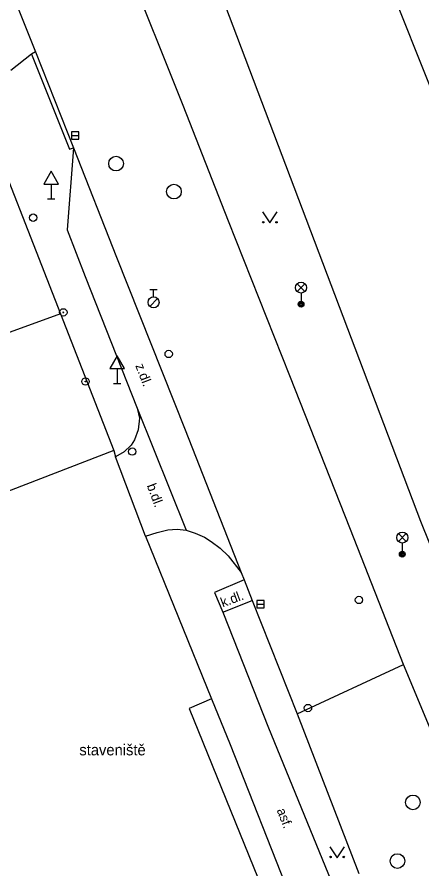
# Model space of a CAD drawing. Extents: x -595546 to -593986, y -1160845 to -1159202.
# Drawn here: x -595498.8 to -595471.2, y -1160447.6 to -1160389.7 of the extents above; entities that cross this region are included whole.
import ezdxf

# ---------------------------------------------------------------- set-up
doc = ezdxf.new("R2010")
doc.units = 0
for name, color, linetype in [('Level 25', 7, 'Continuous'), ('Level 27', 7, 'Continuous'), ('Level 28', 7, 'Continuous'), ('Level 31', 7, 'Continuous'), ('Level 33', 7, 'Continuous'), ('Level 34', 7, 'Continuous'), ('Level 36', 7, 'Continuous'), ('Specificka linie pasportu komunikaci', 7, 'Continuous'), ('TM - budovy zdene_ betonove - VP', 7, 'Continuous'), ('TM - chodniky - VP', 7, 'Continuous'), ('TM - komunikace - VP', 7, 'Continuous'), ('TM - letecke snimky - pomocna linie', 7, 'Continuous'), ('TM - popis povrchu', 7, 'Continuous'), ('TM - poznamka', 7, 'Continuous'), ('TM - rozhrani ploch obecne - VP', 7, 'Continuous')]:
    doc.layers.add(name, color=color, linetype=linetype)

msp = doc.modelspace()

# ---------------------------------------------------------------- linework, layer by layer
at = {"layer": 'Level 25'}
for centre, radius in [((-595495.65, -1160409.75), 0.25), ((-595495.65, -1160409.75), 0.0303), ((-595494.14, -1160414.45), 0.25), ((-595494.14, -1160414.45), 0.0303)]:
    msp.add_circle(centre, radius, dxfattribs=at)
at = {"layer": 'Level 27'}
for p, q in [((-595495.1, -1160397.73), (-595494.6, -1160397.73)), ((-595482.47, -1160429.59), (-595481.97, -1160429.59))]:
    msp.add_line(p, q, dxfattribs=at)
for points in [[(-595495.1, -1160397.98), (-595494.6, -1160397.98), (-595494.6, -1160397.48), (-595495.1, -1160397.48)], [(-595482.47, -1160429.84), (-595481.97, -1160429.84), (-595481.97, -1160429.34), (-595482.47, -1160429.34)]]:
    msp.add_lwpolyline(points, close=True, dxfattribs=at)
for centre in [(-595492.06, -1160399.63), (-595488.12, -1160401.54), (-595471.86, -1160443.08), (-595472.91, -1160447.07)]:
    msp.add_circle(centre, 0.5, dxfattribs=at)
at = {"layer": 'Level 28'}
for p, q in [((-595489.76, -1160408.195), (-595489.26, -1160408.195)), ((-595489.51, -1160408.695), (-595489.51, -1160408.195)), ((-595489.768, -1160409.342), (-595489.238, -1160408.812))]:
    msp.add_line(p, q, dxfattribs=at)
for centre, radius in [((-595497.7, -1160403.31), 0.25), ((-595489.51, -1160409.07), 0.375), ((-595488.48, -1160412.58), 0.25), ((-595475.53, -1160429.31), 0.25), ((-595479, -1160436.66), 0.25)]:
    msp.add_circle(centre, radius, dxfattribs=at)
at = {"layer": 'Level 31'}
msp.add_circle((-595490.96, -1160419.22), 0.25, dxfattribs=at)
at = {"layer": 'Level 33'}
for p, q in [((-595479.735, -1160408.33), (-595479.205, -1160407.8)), ((-595479.735, -1160407.8), (-595479.205, -1160408.33)), ((-595479.47, -1160408.44), (-595479.47, -1160409.19)), ((-595472.845, -1160425.33), (-595472.315, -1160424.8)), ((-595472.845, -1160424.8), (-595472.315, -1160425.33)), ((-595472.58, -1160425.44), (-595472.58, -1160426.19))]:
    msp.add_line(p, q, dxfattribs=at)
for centre, radius in [((-595479.47, -1160408.065), 0.375), ((-595479.47, -1160409.19), 0.2), ((-595479.47, -1160409.19), 0.145), ((-595479.47, -1160409.19), 0.0876), ((-595472.58, -1160425.065), 0.375), ((-595472.58, -1160426.19), 0.2), ((-595472.58, -1160426.19), 0.145), ((-595472.58, -1160426.19), 0.0876)]:
    msp.add_circle(centre, radius, dxfattribs=at)
at = {"layer": 'Level 34'}
for p, q in [((-595496.47, -1160401.022), (-595496.47, -1160402.04)), ((-595496.72, -1160402.04), (-595496.22, -1160402.04)), ((-595491.98, -1160413.562), (-595491.98, -1160414.58)), ((-595492.23, -1160414.58), (-595491.73, -1160414.58))]:
    msp.add_line(p, q, dxfattribs=at)
for points in [[(-595496.97, -1160401.022), (-595495.97, -1160401.022), (-595496.47, -1160400.156)], [(-595492.48, -1160413.562), (-595491.48, -1160413.562), (-595491.98, -1160412.696)]]:
    msp.add_lwpolyline(points, close=True, dxfattribs=at)
at = {"layer": 'Level 36'}
for points in [[(-595482.09, -1160402.92), (-595481.59, -1160403.67), (-595481.09, -1160402.92)], [(-595477.51, -1160446.09), (-595477.01, -1160446.84), (-595476.51, -1160446.09)]]:
    msp.add_lwpolyline(points, dxfattribs=at)
for centre in [(-595482.04, -1160403.62), (-595481.141, -1160403.62), (-595477.46, -1160446.79), (-595476.561, -1160446.79)]:
    msp.add_circle(centre, 0.05, dxfattribs=at)
at = {"layer": 'Specificka linie pasportu komunikaci'}
msp.add_lwpolyline([(-595479.74, -1160437.06), (-595472.5, -1160433.69)], dxfattribs=at)
at = {"layer": 'TM - budovy zdene_ betonove - VP'}
for points in [[(-595501.61, -1160395.15), (-595495.85, -1160409.86)], [(-595495.85, -1160409.86), (-595506.27, -1160413.63)], [(-595495.85, -1160409.86), (-595492.21, -1160419.15)], [(-595492.21, -1160419.15), (-595503.22, -1160423.39)]]:
    msp.add_lwpolyline(points, dxfattribs=at)
at = {"layer": 'TM - chodniky - VP'}
for points in [[(-595483.34, -1160427.95), (-595485.35, -1160428.8), (-595484.8, -1160430.15)], [(-595484.8, -1160430.15), (-595481.69, -1160438)], [(-595481.69, -1160438), (-595477.45, -1160448.37)]]:
    msp.add_lwpolyline(points, dxfattribs=at)
at = {"layer": 'TM - komunikace - VP'}
for points in [[(-595503.44, -1160319.53), (-595498.21, -1160332.88), (-595492.61, -1160347.02), (-595488.26, -1160357.87), (-595483.52, -1160367.07), (-595475.31, -1160382.8), (-595468.7, -1160399.38), (-595466.08, -1160405.82)], [(-595472.5, -1160433.69), (-595476.11, -1160424.52), (-595480.24, -1160414.06), (-595484.41, -1160403.54), (-595487.5, -1160395.69), (-595491.41, -1160385.86)], [(-595485.49, -1160386.58), (-595471.35, -1160423.95)], [(-595498.72, -1160389.08), (-595497.54, -1160392.04)], [(-595497.54, -1160392.04), (-595494.95, -1160398.55)], [(-595494.95, -1160398.55), (-595492.02, -1160406)], [(-595492.02, -1160406), (-595487.36, -1160417.75), (-595483.55, -1160427.44)], [(-595471.35, -1160423.95), (-595463.8, -1160442.64)], [(-595483.55, -1160427.44), (-595483.34, -1160427.95)], [(-595483.34, -1160427.95), (-595482.79, -1160429.34)], [(-595482.79, -1160429.34), (-595479.74, -1160437.06)], [(-595467.93, -1160444.62), (-595472.5, -1160433.69)], [(-595479.74, -1160437.06), (-595475.54, -1160447.91)]]:
    msp.add_lwpolyline(points, dxfattribs=at)
at = {"layer": 'TM - letecke snimky - pomocna linie'}
for points in [[(-595492.21, -1160419.15), (-595492.09, -1160419.57)], [(-595490.05, -1160424.96), (-595492.09, -1160419.57)], [(-595490.05, -1160424.96), (-595485.56, -1160436.04)], [(-595485.56, -1160436.04), (-595487.08, -1160436.69), (-595476.46, -1160462.84), (-595475.16, -1160462.3)], [(-595485.56, -1160436.04), (-595484.3, -1160439.14)], [(-595484.3, -1160439.14), (-595480.24, -1160449.44)]]:
    msp.add_lwpolyline(points, dxfattribs=at)
at = {"layer": 'TM - rozhrani ploch obecne - VP'}
for points in [[(-595497.54, -1160392.04), (-595497.82, -1160392.18)], [(-595497.82, -1160392.18), (-595499.23, -1160393.31)], [(-595497.82, -1160392.18), (-595495.24, -1160398.65), (-595494.95, -1160398.55)], [(-595494.95, -1160398.55), (-595495.38, -1160404.14), (-595494.16, -1160407.3), (-595490.63, -1160416.27)], [(-595490.63, -1160416.27), (-595490.47, -1160416.94), (-595490.55, -1160417.75), (-595490.81, -1160418.43), (-595491.04, -1160418.78), (-595491.5, -1160419.24), (-595492.09, -1160419.57)], [(-595490.63, -1160416.27), (-595487.28, -1160424.57)], [(-595490.05, -1160424.96), (-595489.27, -1160424.73), (-595488.53, -1160424.53), (-595487.91, -1160424.5), (-595487.28, -1160424.57)], [(-595487.28, -1160424.57), (-595486.67, -1160424.76), (-595486.04, -1160425.05), (-595485.58, -1160425.33), (-595484.97, -1160425.78), (-595484.42, -1160426.3), (-595483.55, -1160427.44)], [(-595484.8, -1160430.15), (-595482.79, -1160429.34)]]:
    msp.add_lwpolyline(points, dxfattribs=at)

# ---------------------------------------------------------------- texts
at = {"layer": 'TM - popis povrchu'}
for s, rotation, p in [('z.dl.', 290.96, (-595490.76, -1160413.37)), ('b.dl.', 290.56, (-595489.98, -1160421.53)), ('k.dl.', 20.7, (-595484.8, -1160429.82)), ('asf.', 291.44, (-595481.14, -1160443.61))]:
    msp.add_text(s, height=0.65, rotation=rotation, dxfattribs=at).set_placement(p)
at = {"layer": 'TM - poznamka'}
msp.add_text('staveniště', height=0.75, dxfattribs=at).set_placement((-595494.56, -1160439.88))

doc.saveas('drawing.dxf')
